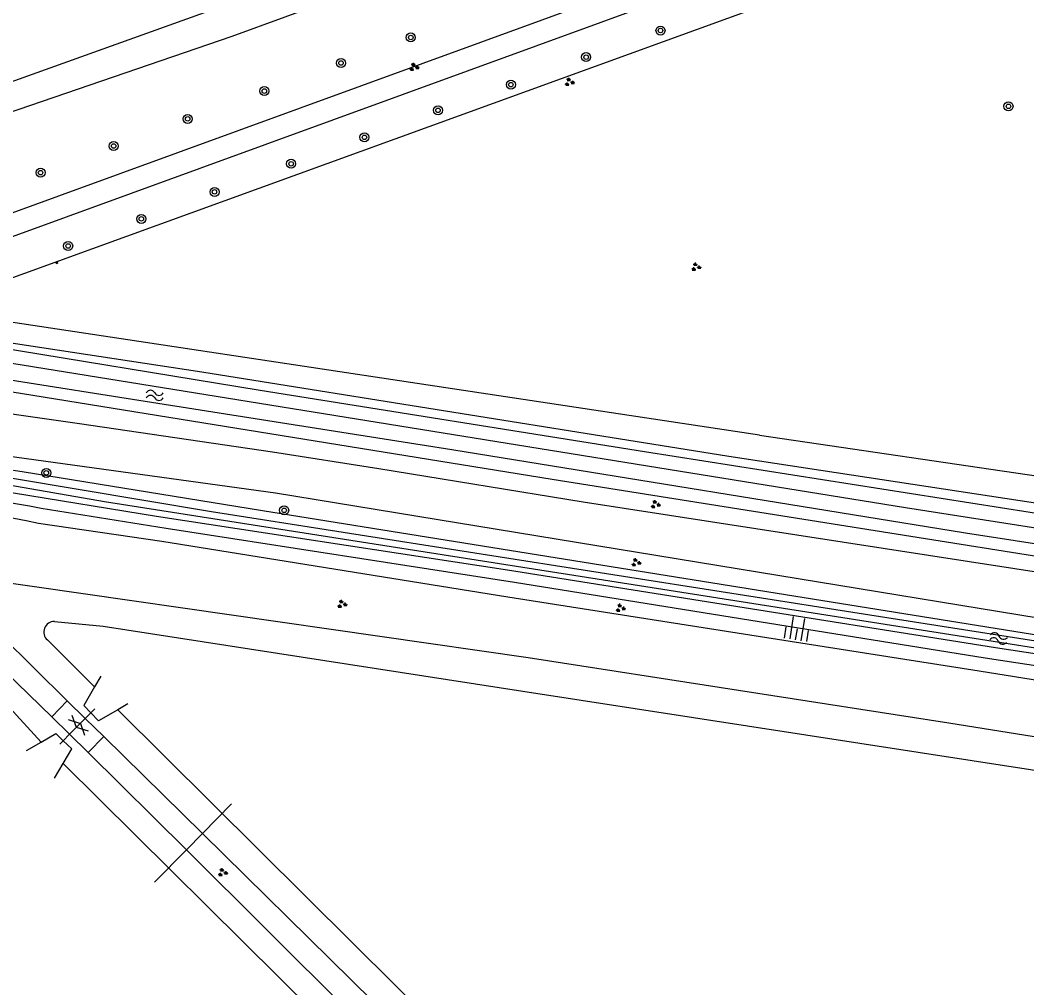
# Model space of a CAD drawing. Extents: x 135999 to 138000, y 396000 to 398501.
# Drawn here: x 136185.5 to 136274.6, y 396332.1 to 396417.7 of the extents above; entities that cross this region are included whole.
import ezdxf

# ---------------------------------------------------------------- set-up
doc = ezdxf.new("R2010")
doc.units = 0
for name, color, linetype in [('gg-afsc-draadraster', 7, 'Continuous'), ('gg-afsc-erfafscheiding', 7, 'Continuous'), ('gg-knt-BGT kruinlijn', 7, 'Continuous'), ('gg-knt-bovenkant onderkant talud', 7, 'Continuous'), ('gg-knt-verharding', 7, 'Continuous'), ('gg-kntw-beschoeiing', 7, 'Continuous'), ('gg-kntw-bovenkant insteek waterloop', 7, 'Continuous'), ('gg-kntw-waterlijn', 7, 'Continuous'), ('gg-kwrk-duiker nz buis', 7, 'Continuous'), ('gt-grn-groengrens', 7, 'Continuous'), ('gt-symb-boom', 7, 'Continuous'), ('gt-symb-gesloten verharding', 7, 'Continuous'), ('gt-symb-groenvak', 7, 'Continuous'), ('gt-symb-talud symbool', 7, 'Continuous'), ('gt-symb-watersymbool', 7, 'Continuous')]:
    doc.layers.add(name, color=color, linetype=linetype)

# ---------------------------------------------------------------- blocks, each defined once
blk = doc.blocks.new('gt0-BOOM')
at = {"layer": 'gt-symb-boom'}
for radius in [0.4, 0.2]:
    blk.add_circle((0, 0), radius, dxfattribs=at)
blk = doc.blocks.new('gt0-TALUD_1')
at = {"layer": 'gt-symb-talud symbool'}
for p, q in [((-1, -1), (-1, 0)), ((-0.5, -2), (-0.5, 0)), ((0, -1), (0, 0)), ((0.5, -2), (0.5, 0)), ((1, -1), (1, 0))]:
    blk.add_line(p, q, dxfattribs=at)
blk = doc.blocks.new('gt0-WA')
at = {"layer": 'gt-symb-watersymbool'}
for centre, start, end in [((-0.323, 0.022), 28.07249, 151.92751), ((0.427, 0.422), 208.07248, 331.92751), ((-0.323, -0.428), 28.07249, 151.92751), ((0.427, -0.028), 208.07248, 331.92751)]:
    blk.add_arc(centre, 0.425, start, end, dxfattribs=at)
blk = doc.blocks.new('gt0-GRVAK')
at = {"layer": 'gt-symb-groenvak'}
for p, q in [((-0.11, 0.189), (-0.228, 0.24)), ((-0.182, 0.153), (0.088, 0.153)), ((-0.091, 0.211), (-0.156, 0.322)), ((-0.047, 0.214), (-0.047, 0.393)), ((-0.004, 0.211), (0.061, 0.322)), ((0.015, 0.189), (0.133, 0.24)), ((0.262, -0.052), (0.197, 0.059)), ((0.305, -0.049), (0.305, 0.13)), ((0.349, -0.052), (0.414, 0.059)), ((-0.245, -0.228), (-0.363, -0.177)), ((-0.318, -0.264), (-0.047, -0.264)), ((-0.226, -0.206), (-0.291, -0.095)), ((-0.183, -0.203), (-0.183, -0.024)), ((-0.139, -0.206), (-0.074, -0.095)), ((-0.12, -0.228), (-0.002, -0.177)), ((0.243, -0.074), (0.125, -0.023)), ((0.17, -0.11), (0.441, -0.11)), ((0.368, -0.074), (0.486, -0.023))]:
    blk.add_line(p, q, dxfattribs=at)
blk = doc.blocks.new('gt0-GESVH1')
at = {"layer": 'gt-symb-gesloten verharding'}
for p, q in [((-0.992, -0.261), (0.008, 0.239)), ((0.008, -0.261), (-0.992, 0.239)), ((0.008, 0.239), (1.008, -0.261)), ((1.008, 0.239), (0.008, -0.261))]:
    blk.add_line(p, q, dxfattribs=at)

msp = doc.modelspace()

# ---------------------------------------------------------------- linework, layer by layer
at = {"layer": 'gg-afsc-draadraster'}
for q in [(136183.003, 396391.234), (136314.943, 396371.559)]:
    msp.add_line((136250.949, 396380.97), q, dxfattribs=at)
msp.add_lwpolyline([(136286.919, 396431.958), (136182.846, 396394.199), (136182.643, 396394.142)], dxfattribs=at)
at = {"layer": 'gg-afsc-erfafscheiding'}
for p, q in [((136191.774, 396356.401), (136191.273, 396355.897)), ((136192.126, 396356.756), (136191.774, 396356.401)), ((136191.273, 396355.897), (136189.889, 396354.504)), ((136189.325, 396353.937), (136189.007, 396353.616)), ((136189.889, 396354.504), (136189.325, 396353.937))]:
    msp.add_line(p, q, dxfattribs=at)
at = {"layer": 'gg-knt-BGT kruinlijn'}
msp.add_lwpolyline([(136330.151, 396348.883), (136329.807, 396350.691), (136306.265, 396354.349), (136270.393, 396360.095), (136228.687, 396366.627), (136198.044, 396371.578), (136187.128, 396373.172)], dxfattribs=at)
msp.add_arc((136169.889, 396289.752), 85.182, 78.32385, 90.22721, dxfattribs=at)
at = {"layer": 'gg-knt-bovenkant onderkant talud'}
msp.add_lwpolyline([(136333.435, 396349.998), (136332.888, 396351.744), (136307.008, 396355.767), (136270.943, 396361.252), (136229.279, 396367.946), (136198.421, 396372.728), (136187.38, 396374.489)], dxfattribs=at)
msp.add_arc((136172.381, 396299.35), 76.622, 78.71142, 91.44432, dxfattribs=at)
at = {"layer": 'gg-knt-verharding'}
for p, q in [((136188.311, 396356.044), (136189.676, 396357.456)), ((136189.676, 396357.456), (136191.273, 396355.897)), ((136188.311, 396356.044), (136189.889, 396354.504)), ((136191.273, 396355.897), (136192.902, 396354.307)), ((136189.889, 396354.504), (136191.537, 396352.895)), ((136191.537, 396352.895), (136192.902, 396354.307))]:
    msp.add_line(p, q, dxfattribs=at)
for points in [[(136177.337, 396383.923), (136190.75, 396382.024), (136207.839, 396379.515), (136217.253, 396378.021), (136235.336, 396375.093), (136319.012, 396362.148)], [(136318.466, 396357.754), (136208.124, 396375.847), (136181.777, 396379.465), (136175.236, 396380.264)]]:
    msp.add_lwpolyline(points, dxfattribs=at)
at = {"layer": 'gg-kntw-beschoeiing'}
for p, q in [((136192.646, 396359.653), (136192.096, 396358.71)), ((136195.046, 396357.208), (136194.141, 396356.68)), ((136186.073, 396353.065), (136187.368, 396353.821)), ((136188.563, 396350.621), (136189.319, 396351.917))]:
    msp.add_line(p, q, dxfattribs=at)
for points in [[(136192.096, 396358.71), (136191.134, 396357.062), (136191.774, 396356.401)], [(136194.141, 396356.68), (136192.456, 396355.696), (136191.774, 396356.401)], [(136187.368, 396353.821), (136188.663, 396354.577), (136189.325, 396353.937)], [(136189.319, 396351.917), (136190.075, 396353.212), (136189.325, 396353.937)]]:
    msp.add_lwpolyline(points, dxfattribs=at)
at = {"layer": 'gg-kntw-bovenkant insteek waterloop'}
for p, q in [((136204.287, 396416.292), (136281.397, 396444.608)), ((136192.902, 396354.307), (136201.64, 396345.713)), ((136191.537, 396352.895), (136200.219, 396344.267)), ((136200.219, 396344.267), (136249.955, 396294.839))]:
    msp.add_line(p, q, dxfattribs=at)
for points in [[(136156.989, 396399.46), (136170.286, 396404.561), (136177.987, 396407.301), (136204.287, 396416.292)], [(136177.104, 396390.112), (136181.57, 396389.081), (136206.762, 396384.963), (136240.768, 396379.542), (136274.903, 396374.168), (136293.482, 396371.219), (136305.427, 396370.29), (136314.058, 396369.233)], [(136314.058, 396369.233), (136314.215, 396367.849), (136313.949, 396366.378), (136313.092, 396365.246), (136310.7, 396365.407), (136304.407, 396366.226), (136292.941, 396367.457), (136232.602, 396377.055), (136177.665, 396385.947)], [(136171.647, 396379.567), (136170.062, 396378.885), (136170.277, 396377.047), (136175.702, 396376.915), (136184.932, 396375.883), (136197.563, 396373.805), (136228.649, 396369.048), (136271.83, 396362.193), (136306.916, 396356.838), (136334.955, 396352.22), (136335.179, 396353.688), (136206.971, 396374.28), (136185.68, 396377.729), (136179.39, 396378.664), (136171.647, 396379.567)], [(136177.918, 396368.865), (136230.49, 396361.291), (136267.714, 396355.52), (136306.211, 396349.363), (136320.846, 396347.213), (136323.387, 396346.585)], [(136188.311, 396356.044), (136179.045, 396365.02), (136176.1, 396368.074)], [(136189.676, 396357.456), (136183.825, 396363.242), (136178.93, 396367.859)], [(136201.64, 396345.713), (136228.039, 396319.748), (136260.716, 396287.128), (136260.77, 396286.617), (136260.468, 396286.232), (136244.755, 396275.917)]]:
    msp.add_lwpolyline(points, dxfattribs=at)
at = {"layer": 'gg-kntw-waterlijn'}
msp.add_line((136192.096, 396358.71), (136187.919, 396362.856), dxfattribs=at)
for points in [[(136279.866, 396446.125), (136216.598, 396423.703), (136156.514, 396402.12), (136152.562, 396400.297), (136152.739, 396398.955)], [(136313.329, 396368.222), (136304.9, 396369.255), (136296.639, 396369.588), (136288.244, 396370.755), (136263.889, 396374.559), (136184.774, 396387.335), (136177.626, 396388.902), (136177.314, 396387.477), (136184.638, 396385.872), (136196.586, 396383.988), (136223.715, 396379.71), (136269.191, 396372.334), (136296.345, 396368.14), (136305.939, 396367.512), (136312.873, 396366.545), (136313.329, 396368.222)], [(136170.884, 396378.689), (136172.369, 396378.898), (136178.822, 396378.175), (136202.458, 396374.235), (136260.711, 396365.086), (136301.419, 396358.693), (136334.713, 396353.464), (136334.613, 396352.827), (136326.251, 396354.141), (136295.448, 396358.978), (136234.528, 396368.546), (136192.981, 396375.071), (136178.548, 396377.575), (136173.743, 396378.126), (136172.39, 396378.281), (136170.907, 396377.974), (136170.884, 396378.689)], [(136174.39, 396366.19), (136181.724, 396359.949), (136187.368, 396353.821)], [(136188.54, 396364.496), (136192.844, 396364.072), (136230, 396358.327), (136274.942, 396351.382), (136317.38, 396344.825), (136319.007, 396343.982)], [(136263.722, 396287.244), (136262.129, 396289.181), (136237.518, 396313.615), (136214.914, 396336.056), (136194.141, 396356.68)], [(136189.319, 396351.917), (136211.607, 396329.849), (136234.076, 396307.875), (136233.491, 396307.276)]]:
    msp.add_lwpolyline(points, dxfattribs=at)
msp.add_arc((136188.54, 396363.558), 0.938, 89.99878, 228.52203, dxfattribs=at)
at = {"layer": 'gg-kwrk-duiker nz buis'}
for p, q in [((136204.216, 396348.336), (136201.64, 396345.713)), ((136201.64, 396345.713), (136200.219, 396344.267)), ((136200.219, 396344.267), (136197.407, 396341.404))]:
    msp.add_line(p, q, dxfattribs=at)
at = {"layer": 'gt-grn-groengrens'}
for p, q in [((136166.934, 396394.153), (136282.165, 396436.127)), ((136282.908, 396434.269), (136169.902, 396393.108))]:
    msp.add_line(p, q, dxfattribs=at)
msp.add_lwpolyline([(136314.943, 396371.559), (136314.678, 396369.803), (136310.426, 396370.057), (136297.111, 396371.648), (136248.23, 396379.083), (136201.6, 396386.561), (136182.339, 396389.49), (136177.104, 396390.112)], dxfattribs=at)

# ---------------------------------------------------------------- block references
at = {"layer": 'gt-symb-boom'}
for p in [(136242.19, 396416.793), (136220.086, 396416.18), (136213.912, 396413.916), (136235.607, 396414.439), (136207.129, 396411.434), (136228.947, 396412.005), (136222.501, 396409.734), (136272.993, 396410.084), (136200.341, 396408.972), (136215.984, 396407.346), (136193.788, 396406.568), (136209.493, 396405.002), (136187.316, 396404.215), (136202.718, 396402.509), (136196.237, 396400.123), (136189.757, 396397.726), (136187.819, 396377.64), (136208.877, 396374.332)]:
    msp.add_blockref('gt0-BOOM', p, dxfattribs=at)
at = {"layer": 'gt-symb-gesloten verharding', "rotation": -44.02760489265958}
msp.add_blockref('gt0-GESVH1', (136190.665, 396355.304), dxfattribs=at)
at = {"layer": 'gt-symb-groenvak'}
for p in [(136220.37, 396413.549), (136234.12, 396412.219), (136245.321, 396395.859), (136241.731, 396374.846), (136240.015, 396369.699), (136213.986, 396366.026), (136238.63, 396365.674), (136203.426, 396342.264)]:
    msp.add_blockref('gt0-GRVAK', p, dxfattribs=at)
at = {"layer": 'gt-symb-talud symbool'}
for p, xscale, yscale, rotation in [((136188.724, 396396.328), 0.09995999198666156, 0.09995999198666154, 19.88516509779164), ((136254.122, 396362.865), 0.999724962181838, 0.9997249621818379, 170.84860398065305)]:
    msp.add_blockref('gt0-TALUD_1', p, dxfattribs=dict(at, xscale=xscale, yscale=yscale, rotation=rotation))
at = {"layer": 'gt-symb-watersymbool'}
msp.add_blockref('gt0-WA', (136197.371, 396384.503), dxfattribs=at)
at = {"layer": 'gt-symb-watersymbool', "rotation": -8.680850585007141}
msp.add_blockref('gt0-WA', (136272.068, 396362.985), dxfattribs=at)

doc.saveas('drawing.dxf')
